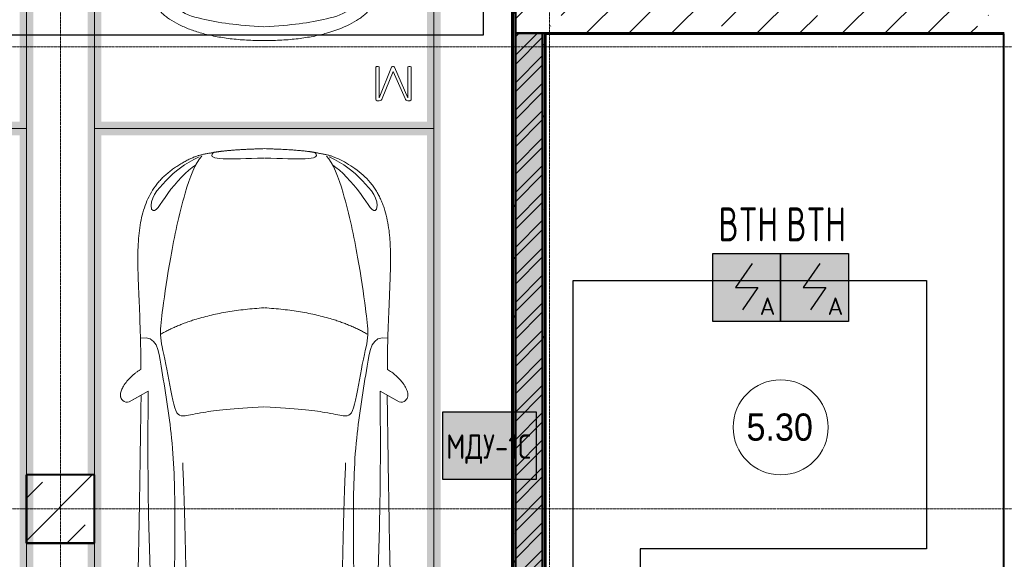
# Model space of a CAD drawing. Header units: millimetres. Extents: x -135639 to 224623, y -383017 to -59102.
# Tile 377 of 494: x 103113 to 110363, y -166892 to -162921. Entities that reach past the tile are written whole.
import ezdxf
from ezdxf.enums import TextEntityAlignment as Align

# ---------------------------------------------------------------- set-up
doc = ezdxf.new("R2010")
doc.units = ezdxf.units.MM
doc.linetypes.add('CONTINOUS', pattern=[0])
doc.linetypes.add('Линия сетки', pattern=[25, 20, -2.5, 0, -2.5])
for name, color, linetype, lineweight in [('#СПС_КЛ_R3', 190, 'Continuous', 30), ('A-000-M_MASS', 7, 'Continuous', 18), ('A-010-A_ROOM', 7, 'Continuous', 20), ('A-200-M_WALL', 7, 'Continuous', 18), ('A-200-M_WALL_EXT', 7, 'Continuous', 18), ('A-200-M_WALL_INT', 7, 'Continuous', 18), ('A-200-M_WALL_PAT', 7, 'Continuous', 40), ('C-953-M_PARKING', 7, 'Continuous', 18), ('S-280-M_COLUMN', 7, 'Continuous', 18), ('Z-030-M_GRID', 7, 'Continuous', 9), ('Арматура воздуховодов', 7, 'Continuous', 18), ('ОС', 5, 'Continuous', 25), ('ПС', 7, 'Continuous', 40), ('СС-011-ПОЖ-СИГНАЛИЗАЦИЯ', 1, 'Continuous', 30)]:
    doc.layers.add(name, color=color, linetype=linetype, lineweight=lineweight)
doc.layers.add('ССПС', color=5, linetype='Continuous')
doc.styles.add('1111', font='isocpeur.ttf')
doc.styles.add('Arial_2', font='arial.ttf', dxfattribs={"width": 0.9, "height": 400})
pattern_1 = [(0, (0, 0), (406.4, 101.6), [33.528, -271.272, 33.528, -271.272, -1625.6]), (0, (0, 0), (406.4, 101.6), [-609.6, 33.528, -576.072, 33.528, -271.272, -711.2]), (0, (0, 0), (406.4, 101.6), [-1524, 33.528, -169.672, 33.528, -474.472]), (120, (152.4, 50.8), (-291.18818, 301.15272), [33.528, -271.272, 33.528, -271.272, -1625.6]), (120, (152.4, 50.8), (-291.18818, 301.15272), [-609.6, 33.528, -576.072, 33.528, -271.272, -711.2]), (120, (152.4, 50.8), (-291.18818, 301.15272), [-1524, 33.528, -169.672, 33.528, -474.472]), (240, (203.2, 254), (-115.21182, -402.75272), [33.528, -271.272, 33.528, -271.272, -1625.6]), (240, (203.2, 254), (-115.21182, -402.75272), [-609.6, 33.528, -576.072, 33.528, -271.272, -711.2]), (240, (203.2, 254), (-115.21182, -402.75272), [-1524, 33.528, -169.672, 33.528, -474.472])]
pattern_2 = [(45, (0, 0), (-314.309, 314.309), []), (45, (314.3, 0), (-314.309, 314.309), [555.625, -111.125, 3.353, -107.772])]

# ---------------------------------------------------------------- blocks, each defined once
blk = doc.blocks.new('A_PAR_Parking - M-2663509-B1_-7_650_')
at = {"layer": 'C-953-M_PARKING', "true_color": 0xf7f9fb}
blk.add_hatch(color=7, dxfattribs=at).paths.add_polyline_path([(-1300, 2650), (-1300, 1350), (-1250, 1350), (-1250, 350), (-1300, 350), (-1300, -2700), (1300, -2700), (1300, 2650), (1200, 2650), (1200, -2600), (-1200, -2600), (-1200, 2650)])
at = {"layer": 'A-000-M_MASS', "color": 253, "true_color": 0xaaaaaa}
for points, knots in [([(0, -2003.8), (-45, -2003.7), (-131.8, -2001.4), (-251.9, -1990.7), (-361.8, -1973.6), (-461.5, -1950.2), (-550.8, -1921), (-629.5, -1886.4), (-686.2, -1853.3), (-726.1, -1824.5), (-753.4, -1801.8), (-773.8, -1781.9), (-788.8, -1765.5), (-799.4, -1753.1), (-809.5, -1740.4), (-818.9, -1727.5), (-827.7, -1714.4), (-836.1, -1701.2), (-843.9, -1687.9), (-851.2, -1674.4), (-857.9, -1660.8), (-864.3, -1647.2), (-870.2, -1633.6), (-875.7, -1619.8), (-880.7, -1606), (-885.4, -1592.2), (-889.8, -1578.4), (-893.7, -1564.6), (-897.4, -1550.8), (-900.7, -1537.2), (-903.9, -1523.6), (-906.6, -1510.1), (-909.2, -1496.6), (-911.6, -1483.4), (-913.8, -1470.2), (-915.7, -1457.2), (-917.5, -1444.4), (-919.2, -1431.8), (-920.9, -1419.4), (-922.8, -1403.2), (-925.1, -1383.5), (-927.6, -1360.8), (-929.8, -1338.8), (-931.7, -1317.6), (-934, -1290), (-936.3, -1256.7), (-938.2, -1217.6), (-939.4, -1178.6), (-940, -1138.8), (-940, -1097.3), (-939.4, -1038.8), (-937.7, -958.2), (-934.4, -846), (-930.5, -714.1), (-926.5, -558.6), (-922.7, -375.9), (-918.9, -163.4), (-914.9, 81.7), (-911.4, 315.4), (-908.5, 521.3), (-906.9, 630.9), (-906.1, 687.4)], [-1, -1, -1, -1, -0.97619, -0.952381, -0.928571, -0.904762, -0.880952, -0.857143, -0.833333, -0.821429, -0.809524, -0.797619, -0.791667, -0.785714, -0.779762, -0.77381, -0.767857, -0.761905, -0.755952, -0.75, -0.744048, -0.738095, -0.732143, -0.72619, -0.720238, -0.714286, -0.708333, -0.702381, -0.696429, -0.690476, -0.684524, -0.678571, -0.672619, -0.666667, -0.660714, -0.654762, -0.64881, -0.642857, -0.636905, -0.630952, -0.619048, -0.607143, -0.595238, -0.583333, -0.571429, -0.547619, -0.52381, -0.5, -0.47619, -0.452381, -0.428571, -0.380952, -0.333333, -0.285714, -0.238095, -0.190476, -0.142857, -0.095238, -0.047619, -0.02381, 0, 0, 0, 0]), ([(906.1, 687.4), (906.9, 630.9), (908.5, 521.3), (910.7, 366.9), (912.8, 221.9), (915.6, 40.8), (918.9, -163.4), (922.7, -375.9), (926.5, -558.6), (929.8, -688.2), (932.5, -780), (934.3, -843.5), (936, -902.1), (937.5, -956.3), (938.7, -1006.6), (939.6, -1053.4), (940, -1097.3), (940, -1138.8), (939.4, -1178.6), (938.2, -1217.6), (936.3, -1256.7), (934, -1290), (931.7, -1317.6), (929.8, -1338.8), (927.6, -1360.8), (925.1, -1383.5), (922.8, -1403.2), (920.9, -1419.4), (919.2, -1431.8), (917.5, -1444.4), (915.7, -1457.2), (913.8, -1470.2), (911.6, -1483.4), (909.2, -1496.6), (906.6, -1510.1), (903.9, -1523.6), (900.7, -1537.2), (897.4, -1550.8), (893.7, -1564.6), (889.8, -1578.4), (885.4, -1592.2), (880.7, -1606), (875.7, -1619.8), (870.2, -1633.6), (864.3, -1647.2), (857.9, -1660.8), (851.2, -1674.4), (843.9, -1687.9), (836.1, -1701.2), (827.7, -1714.4), (818.9, -1727.5), (809.5, -1740.4), (799.4, -1753.1), (788.8, -1765.5), (773.8, -1781.9), (753.4, -1801.8), (726.1, -1824.5), (686.2, -1853.3), (606.8, -1899.6), (494.8, -1942.4), (361.8, -1973.6), (251.9, -1990.7), (131.8, -2001.4), (45, -2003.7), (0, -2003.8)], [-1, -1, -1, -1, -0.97619, -0.952381, -0.928571, -0.904762, -0.857143, -0.809524, -0.761905, -0.714286, -0.690476, -0.666667, -0.642857, -0.619048, -0.595238, -0.571429, -0.547619, -0.52381, -0.5, -0.47619, -0.452381, -0.428571, -0.416667, -0.404762, -0.392857, -0.380952, -0.369048, -0.363095, -0.357143, -0.35119, -0.345238, -0.339286, -0.333333, -0.327381, -0.321429, -0.315476, -0.309524, -0.303571, -0.297619, -0.291667, -0.285714, -0.279762, -0.27381, -0.267857, -0.261905, -0.255952, -0.25, -0.244048, -0.238095, -0.232143, -0.22619, -0.220238, -0.214286, -0.208333, -0.202381, -0.190476, -0.178571, -0.166667, -0.142857, -0.095238, -0.071429, -0.047619, -0.02381, 0, 0, 0, 0]), ([(-643, -1534.6), (-731.6, -1765.4), (-468.2, -1854.8), (-203.3, -1891), (-1.9, -1901.6)], [0, 0, 0, 0, 0.867049, 1.684227, 1.684227, 1.684227, 1.684227]), ([(643, -1534.6), (731.6, -1765.4), (468.2, -1854.8), (203.3, -1891), (1.9, -1901.6)], [0, 0, 0, 0, 0.867049, 1.684227, 1.684227, 1.684227, 1.684227])]:
    blk.add_open_spline(points, degree=3, knots=knots, dxfattribs=at)
at = {"layer": 'C-953-M_PARKING', "color": 253, "true_color": 0xaaaaaa}
for p, q in [((-1250, -2650), (-1250, 2650)), ((1250, 2650), (1250, -2650)), ((822.6, -2197.9), (822.1, -2200.1)), ((822.1, -2200.1), (822.6, -2197.9)), ((822.1, -2200.1), (822.1, -2433.8)), ((824.5, -2196.4), (822.6, -2197.9)), ((822.6, -2197.9), (824.5, -2196.4)), ((828.2, -2195.4), (824.5, -2196.4)), ((833.8, -2195), (828.2, -2195.4)), ((839.8, -2195.4), (833.8, -2195)), ((843.6, -2196.4), (839.8, -2195.4)), ((845.7, -2197.9), (843.6, -2196.4)), ((843.6, -2196.4), (845.7, -2197.9)), ((846.5, -2200.1), (845.7, -2197.9)), ((845.7, -2197.9), (846.5, -2200.1)), ((938, -2198.7), (846.5, -2425.3)), ((846.5, -2425.3), (846.5, -2200.1)), ((869.4, -2430.3), (950, -2231.9)), ((939, -2197.3), (938, -2198.7)), ((938, -2198.7), (939, -2197.3)), ((941, -2196.1), (939, -2197.3)), ((939, -2197.3), (941, -2196.1)), ((944.2, -2195.3), (941, -2196.1)), ((948.9, -2195), (944.2, -2195.3)), ((953.2, -2195.3), (948.9, -2195)), ((950, -2231.9), (1037.2, -2429.5)), ((956.4, -2196.1), (953.2, -2195.3)), ((958.5, -2197.3), (956.4, -2196.1)), ((956.4, -2196.1), (958.5, -2197.3)), ((959.7, -2198.7), (958.5, -2197.3)), ((958.5, -2197.3), (959.7, -2198.7)), ((1058.6, -2425.3), (959.7, -2198.7)), ((1059.2, -2197.9), (1058.6, -2200.1)), ((1058.6, -2200.1), (1059.2, -2197.9)), ((1058.6, -2200.1), (1058.6, -2425.3)), ((1061.1, -2196.4), (1059.2, -2197.9)), ((1059.2, -2197.9), (1061.1, -2196.4)), ((1064.9, -2195.4), (1061.1, -2196.4)), ((1070.4, -2195), (1064.9, -2195.4)), ((1076.3, -2195.4), (1070.4, -2195)), ((1080, -2196.4), (1076.3, -2195.4)), ((1082.1, -2197.9), (1080, -2196.4)), ((1080, -2196.4), (1082.1, -2197.9)), ((1082.7, -2200.1), (1082.1, -2197.9)), ((1082.1, -2197.9), (1082.7, -2200.1)), ((1082.7, -2433.8), (1082.7, -2200.1)), ((822.1, -2433.8), (825.8, -2443.3)), ((825.8, -2443.3), (833.1, -2445.9)), ((833.1, -2445.9), (846, -2445.9)), ((846, -2445.9), (854.6, -2444.9)), ((854.6, -2444.9), (861.1, -2441.8)), ((861.1, -2441.8), (865.9, -2436.9)), ((865.9, -2436.9), (869.4, -2430.3)), ((1037.2, -2429.5), (1041.4, -2437.3)), ((1041.4, -2437.3), (1046.1, -2442.4)), ((1046.1, -2442.4), (1051.3, -2445.1)), ((1051.3, -2445.1), (1057.5, -2445.9)), ((1057.5, -2445.9), (1071.8, -2445.9)), ((1071.8, -2445.9), (1075.5, -2445.3)), ((1075.5, -2445.3), (1079, -2443.3)), ((1079, -2443.3), (1081.6, -2439.5)), ((1081.6, -2439.5), (1082.7, -2433.8)), ((1250, -2650), (-1250, -2650))]:
    blk.add_line(p, q, dxfattribs=at)
blk = doc.blocks.new('A_PAR_Parking - M_Зависимые-2663510-B1_-7_650_')
at = {"layer": 'C-953-M_PARKING', "true_color": 0xf7f9fb}
blk.add_hatch(color=7, dxfattribs=at).paths.add_polyline_path([(-1300, 1921.5), (-1300, -2700), (1300, -2700), (1300, 2650), (1200, 2650), (1200, -2600), (-1200, -2600), (-1200, 2650), (-1300, 2650)])
at = {"layer": 'C-953-M_PARKING', "color": 253, "true_color": 0xaaaaaa}
blk.add_line((1250, 2650), (1250, -2650), dxfattribs=at)
blk = doc.blocks.new('A_PAR_Parking - M_Зависимые-V7-B1_-7_650_')
at = {"layer": 'C-953-M_PARKING', "true_color": 0xf7f9fb}
blk.add_hatch(color=7, dxfattribs=at).paths.add_polyline_path([(1300, -2700), (1300, 2650), (1200, 2650), (1200, -2600), (-1200, -2600), (-1200, 2650), (-1300, 2650), (-1300, 100), (-1250, 100), (-1250, -400), (-1300, -400), (-1300, -2700), (651.2, -2700)])
at = {"layer": 'A-000-M_MASS', "color": 253, "true_color": 0xaaaaaa}
for p, q in [((-853.2, 716.7), (-993.1, 639.1)), ((-906.1, 687.4), (-993.1, 639.1)), ((853.2, 716.7), (993.1, 639.1)), ((993.1, 639.1), (906.1, 687.4))]:
    blk.add_line(p, q, dxfattribs=at)
for centre, start, end in [((-1010.2, 677.7), 223.41837, 293.93047), ((1010.2, 677.7), 246.06953, 316.58163)]:
    blk.add_arc(centre, 42.2, start, end, dxfattribs=at)
for points, knots in [([(-907.6, 876.4), (-907.6, 976), (-911.2, 1161), (-920, 1362), (-926.1, 1508.1), (-930.5, 1645.4), (-930.2, 1768.6), (-921.6, 1880.2), (-910.5, 1957.2), (-893.9, 2030.5), (-870.8, 2100), (-840.5, 2165.3), (-808.7, 2215.9), (-778.9, 2254), (-754.4, 2281.2), (-727.4, 2307.2), (-698.1, 2331.9), (-667.3, 2354.9), (-635.8, 2376.1), (-604.5, 2395.2), (-574, 2412.1), (-545.3, 2426.4), (-519.1, 2437.8), (-499.9, 2445), (-485.2, 2449.7), (-474.3, 2452.8), (-463.2, 2455.6), (-451.9, 2458.1), (-440.1, 2460.6), (-427.5, 2463), (-414, 2465.5), (-401.8, 2467.8), (-391.4, 2469.7), (-383.1, 2471.3), (-375.8, 2472.6), (-369.6, 2473.7), (-363, 2474.8), (-356.1, 2475.9), (-348.8, 2477.1), (-342.9, 2477.9), (-336.8, 2478.8), (-330.4, 2479.7), (-323.7, 2480.6), (-316.6, 2481.5), (-309.1, 2482.4), (-301.4, 2483.3), (-293.2, 2484.2), (-284.6, 2485.1), (-275.5, 2486), (-262.9, 2487.1), (-249.4, 2488.3), (-234.8, 2489.5), (-223.4, 2490.4), (-211.5, 2491.2), (-198.9, 2492.1), (-185.8, 2492.9), (-167.6, 2494), (-148.2, 2495.1), (-127.4, 2496.1), (-105.9, 2497.2), (-77.2, 2498.4), (-39.8, 2499.8), (-13, 2500.7), (0.9, 2501.1)], [-1, -1, -1, -1, -0.913265, -0.826531, -0.783163, -0.739796, -0.653061, -0.612245, -0.571429, -0.530612, -0.489796, -0.44898, -0.408163, -0.387755, -0.367347, -0.346939, -0.326531, -0.306122, -0.285714, -0.265306, -0.244898, -0.22449, -0.204082, -0.183673, -0.173469, -0.163265, -0.153061, -0.142857, -0.132653, -0.122449, -0.112245, -0.102041, -0.096939, -0.091837, -0.086735, -0.084184, -0.081633, -0.076531, -0.07398, -0.071429, -0.068878, -0.066327, -0.063776, -0.061224, -0.058673, -0.056122, -0.053571, -0.05102, -0.048469, -0.045918, -0.040816, -0.038265, -0.035714, -0.033163, -0.030612, -0.028061, -0.02551, -0.020408, -0.017857, -0.015306, -0.010204, -0.005102, 0, 0, 0, 0]), ([(0.9, 2501.1), (21.7, 2500.5), (51.4, 2499.4), (87.7, 2498), (113.2, 2496.8), (137.2, 2495.6), (159.8, 2494.4), (180.9, 2493.2), (200.8, 2491.9), (219.4, 2490.6), (236.6, 2489.3), (252.9, 2488), (267.9, 2486.6), (281.9, 2485.3), (295, 2483.9), (307, 2482.6), (319.6, 2481.1), (329.9, 2479.7), (338.4, 2478.5), (344.6, 2477.7), (350.4, 2476.8), (355.9, 2475.9), (361.2, 2475.1), (366.3, 2474.2), (371.2, 2473.4), (377.4, 2472.3), (384.7, 2471), (393, 2469.4), (403.4, 2467.5), (415.6, 2465.2), (433.6, 2461.8), (453.8, 2457.8), (475.9, 2452.6), (497.6, 2446), (520.6, 2437.4), (555.5, 2422.1), (605.5, 2395.9), (669.1, 2355.3), (729.9, 2307.4), (772.8, 2262.9), (802.5, 2224.9), (822.6, 2195.1), (840.7, 2164.2), (856.7, 2132.1), (870.9, 2098.9), (887.5, 2053.3), (903.9, 1993.8), (915.3, 1931.2), (921.9, 1879.2), (925.6, 1839.1), (928.2, 1798), (929.8, 1755.7), (930.5, 1719.5), (930.6, 1689.9), (930.5, 1667.4), (930.3, 1644.6), (929.9, 1621.4), (929.4, 1597.9), (928.5, 1566.1), (927.2, 1525.5), (924.6, 1458.6), (919.2, 1336.4), (911, 1144.9), (907.6, 970.1), (907.6, 876.4)], [-1, -1, -1, -1, -0.992347, -0.98852, -0.984694, -0.980867, -0.977041, -0.973214, -0.969388, -0.965561, -0.961735, -0.957908, -0.954082, -0.950255, -0.946429, -0.942602, -0.938776, -0.933673, -0.931122, -0.928571, -0.92602, -0.923469, -0.920918, -0.918367, -0.915816, -0.913265, -0.908163, -0.903061, -0.897959, -0.887755, -0.877551, -0.857143, -0.836735, -0.816327, -0.795918, -0.77551, -0.734694, -0.693878, -0.653061, -0.612245, -0.591837, -0.571429, -0.55102, -0.530612, -0.510204, -0.489796, -0.44898, -0.408163, -0.387755, -0.367347, -0.346939, -0.326531, -0.306122, -0.295918, -0.285714, -0.27551, -0.265306, -0.255102, -0.244898, -0.22449, -0.204082, -0.163265, -0.081633, 0, 0, 0, 0]), ([(-479.6, 2441.4), (-586, 2391.8), (-718.7, 2282.7), (-847.3, 2127.6), (-828.4, 2057)], [0, 0, 0, 0, 0.53668, 1.024735, 1.024735, 1.024735, 1.024735]), ([(-459.4, 2446), (-507.5, 2397.9), (-600.9, 2146.6), (-695.8, 1683.9), (-743.6, 1354.1), (-774.1, 1106.3), (-734.1, 996.4), (-659.8, 552.2), (-618, 522.3), (-447.3, 564.9), (-233.6, 590.3), (-1.9, 601.6)], [0, 0, 0, 0, 0.884172, 2.058368, 3.212407, 3.977765, 4.871213, 5.547774, 6.288901, 6.772879, 7.454401, 7.454401, 7.454401, 7.454401]), ([(459.4, 2446), (507.5, 2397.9), (600.9, 2146.6), (695.8, 1683.9), (743.6, 1354.1), (774.1, 1106.3), (734.1, 996.4), (659.8, 552.2), (618, 522.3), (447.3, 564.9), (233.6, 590.3), (1.9, 601.6)], [0, 0, 0, 0, 0.884172, 2.058368, 3.212407, 3.977765, 4.871213, 5.547774, 6.288901, 6.772879, 7.454401, 7.454401, 7.454401, 7.454401]), ([(479.6, 2441.4), (586, 2391.8), (718.7, 2282.7), (847.3, 2127.6), (828.4, 2057)], [0, 0, 0, 0, 0.53668, 1.024735, 1.024735, 1.024735, 1.024735]), ([(-828.4, 2057), (-802.6, 2015.7), (-728.3, 2173.2), (-566.1, 2339.3), (-504.9, 2380.6)], [0, 0, 0, 0, 0.497572, 1.022643, 1.022643, 1.022643, 1.022643]), ([(828.4, 2057), (802.6, 2015.7), (728.3, 2173.2), (566.1, 2339.3), (504.9, 2380.6)], [0, 0, 0, 0, 0.497572, 1.022643, 1.022643, 1.022643, 1.022643]), ([(-908.3, 1105.9), (-792, 1130), (-753.2, 859.4), (-662.6, 332.1), (-655.4, -196.5), (-660.5, -684.2), (-662.6, -1068.4), (-763.9, -1442.7), (-816.5, -1156.9), (-841.5, -605.2), (-856.7, -17.5), (-856.5, 453.9), (-853.2, 716.7)], [0, 0, 0, 0, 1.013953, 2.476159, 4.172855, 5.704608, 7.082231, 8.244161, 9.589947, 11.154659, 12.917121, 14.362976, 14.362976, 14.362976, 14.362976]), ([(908.3, 1105.9), (792, 1130), (753.2, 859.4), (662.6, 332.1), (655.4, -196.5), (660.5, -684.2), (662.6, -1068.4), (763.9, -1442.7), (816.5, -1156.9), (841.5, -605.2), (856.7, -17.5), (856.5, 453.9), (853.2, 716.7)], [0, 0, 0, 0, 1.013953, 2.476159, 4.172855, 5.704608, 7.082231, 8.244161, 9.589947, 11.154659, 12.917121, 14.362976, 14.362976, 14.362976, 14.362976]), ([(-1040.9, 648.7), (-1044.3, 651.7), (-1048.7, 656.6), (-1052.9, 663.7), (-1055.3, 669.5), (-1057.1, 675.4), (-1058, 681.7), (-1058.4, 688.2), (-1057.8, 701.7), (-1052.2, 723.5), (-1035.9, 755.8), (-1011.1, 789.9), (-984.6, 818.2), (-961.5, 838.8), (-943.7, 853.1), (-925.6, 865.8), (-913.6, 873), (-907.6, 876.4)], [-1, -1, -1, -1, -0.941667, -0.9125, -0.883333, -0.854167, -0.825, -0.795833, -0.766667, -0.65, -0.533333, -0.4, -0.266667, -0.2, -0.133333, -0.066667, 0, 0, 0, 0]), ([(907.6, 876.4), (912.9, 873.5), (923.4, 867.2), (944.5, 852.7), (970.5, 831.6), (999.5, 802.9), (1025.9, 770.7), (1043.2, 742.4), (1052.9, 719.4), (1057.4, 702.8), (1058.6, 689.7), (1057.9, 679.9), (1056.4, 672.8), (1054.1, 666.1), (1049.7, 657.8), (1044.8, 652.2), (1040.9, 648.7)], [-1, -1, -1, -1, -0.941667, -0.883333, -0.766667, -0.65, -0.533333, -0.4, -0.333333, -0.266667, -0.2, -0.166667, -0.133333, -0.1, -0.066667, 0, 0, 0, 0]), ([(0, -2003.8), (-45, -2003.7), (-131.8, -2001.4), (-251.9, -1990.7), (-361.8, -1973.6), (-461.5, -1950.2), (-550.8, -1921), (-629.5, -1886.4), (-686.2, -1853.3), (-726.1, -1824.5), (-753.4, -1801.8), (-773.8, -1781.9), (-788.8, -1765.5), (-799.4, -1753.1), (-809.5, -1740.4), (-818.9, -1727.5), (-827.7, -1714.4), (-836.1, -1701.2), (-843.9, -1687.9), (-851.2, -1674.4), (-857.9, -1660.8), (-864.3, -1647.2), (-870.2, -1633.6), (-875.7, -1619.8), (-880.7, -1606), (-885.4, -1592.2), (-889.8, -1578.4), (-893.7, -1564.6), (-897.4, -1550.8), (-900.7, -1537.2), (-903.9, -1523.6), (-906.6, -1510.1), (-909.2, -1496.6), (-911.6, -1483.4), (-913.8, -1470.2), (-915.7, -1457.2), (-917.5, -1444.4), (-919.2, -1431.8), (-920.9, -1419.4), (-922.8, -1403.2), (-925.1, -1383.5), (-927.6, -1360.8), (-929.8, -1338.8), (-931.7, -1317.6), (-934, -1290), (-936.3, -1256.7), (-938.2, -1217.6), (-939.4, -1178.6), (-940, -1138.8), (-940, -1097.3), (-939.4, -1038.8), (-937.7, -958.2), (-934.4, -846), (-930.5, -714.1), (-926.5, -558.6), (-922.7, -375.9), (-918.9, -163.4), (-914.9, 81.7), (-911.4, 315.4), (-908.5, 521.3), (-906.9, 630.9), (-906.1, 687.4)], [-1, -1, -1, -1, -0.97619, -0.952381, -0.928571, -0.904762, -0.880952, -0.857143, -0.833333, -0.821429, -0.809524, -0.797619, -0.791667, -0.785714, -0.779762, -0.77381, -0.767857, -0.761905, -0.755952, -0.75, -0.744048, -0.738095, -0.732143, -0.72619, -0.720238, -0.714286, -0.708333, -0.702381, -0.696429, -0.690476, -0.684524, -0.678571, -0.672619, -0.666667, -0.660714, -0.654762, -0.64881, -0.642857, -0.636905, -0.630952, -0.619048, -0.607143, -0.595238, -0.583333, -0.571429, -0.547619, -0.52381, -0.5, -0.47619, -0.452381, -0.428571, -0.380952, -0.333333, -0.285714, -0.238095, -0.190476, -0.142857, -0.095238, -0.047619, -0.02381, 0, 0, 0, 0]), ([(906.1, 687.4), (906.9, 630.9), (908.5, 521.3), (910.7, 366.9), (912.8, 221.9), (915.6, 40.8), (918.9, -163.4), (922.7, -375.9), (926.5, -558.6), (929.8, -688.2), (932.5, -780), (934.3, -843.5), (936, -902.1), (937.5, -956.3), (938.7, -1006.6), (939.6, -1053.4), (940, -1097.3), (940, -1138.8), (939.4, -1178.6), (938.2, -1217.6), (936.3, -1256.7), (934, -1290), (931.7, -1317.6), (929.8, -1338.8), (927.6, -1360.8), (925.1, -1383.5), (922.8, -1403.2), (920.9, -1419.4), (919.2, -1431.8), (917.5, -1444.4), (915.7, -1457.2), (913.8, -1470.2), (911.6, -1483.4), (909.2, -1496.6), (906.6, -1510.1), (903.9, -1523.6), (900.7, -1537.2), (897.4, -1550.8), (893.7, -1564.6), (889.8, -1578.4), (885.4, -1592.2), (880.7, -1606), (875.7, -1619.8), (870.2, -1633.6), (864.3, -1647.2), (857.9, -1660.8), (851.2, -1674.4), (843.9, -1687.9), (836.1, -1701.2), (827.7, -1714.4), (818.9, -1727.5), (809.5, -1740.4), (799.4, -1753.1), (788.8, -1765.5), (773.8, -1781.9), (753.4, -1801.8), (726.1, -1824.5), (686.2, -1853.3), (606.8, -1899.6), (494.8, -1942.4), (361.8, -1973.6), (251.9, -1990.7), (131.8, -2001.4), (45, -2003.7), (0, -2003.8)], [-1, -1, -1, -1, -0.97619, -0.952381, -0.928571, -0.904762, -0.857143, -0.809524, -0.761905, -0.714286, -0.690476, -0.666667, -0.642857, -0.619048, -0.595238, -0.571429, -0.547619, -0.52381, -0.5, -0.47619, -0.452381, -0.428571, -0.416667, -0.404762, -0.392857, -0.380952, -0.369048, -0.363095, -0.357143, -0.35119, -0.345238, -0.339286, -0.333333, -0.327381, -0.321429, -0.315476, -0.309524, -0.303571, -0.297619, -0.291667, -0.285714, -0.279762, -0.27381, -0.267857, -0.261905, -0.255952, -0.25, -0.244048, -0.238095, -0.232143, -0.22619, -0.220238, -0.214286, -0.208333, -0.202381, -0.190476, -0.178571, -0.166667, -0.142857, -0.095238, -0.071429, -0.047619, -0.02381, 0, 0, 0, 0])]:
    blk.add_open_spline(points, degree=3, knots=knots, dxfattribs=at)
for points, degree in [([(-376.2, 2469.9), (-425, 2411.7), (-256.6, 2425), (-1.9, 2431.6)], 3), ([(376.2, 2469.9), (425, 2411.7), (256.6, 2425), (1.9, 2431.6)], 3), ([(-1.9, 1329.8), (-478.1, 1299.2), (-761.9, 1135.3)], 2), ([(1.9, 1329.8), (478.1, 1299.2), (761.9, 1135.3)], 2), ([(-599.3, 190.1), (-592, 24.4), (-575.2, -588.2), (-560, -1389.4)], 3), ([(599.3, 190.1), (592, 24.4), (575.2, -588.2), (560, -1389.4)], 3)]:
    blk.add_open_spline(points, degree=degree, dxfattribs=at)
at = {"layer": 'C-953-M_PARKING', "color": 253, "true_color": 0xaaaaaa}
for p, q in [((-1250, -2650), (-1250, 2650)), ((1250, 2650), (1250, -2650))]:
    blk.add_line(p, q, dxfattribs=at)
blk = doc.blocks.new('135_SLK_GD_AR_rvt-1-B1_-7_650_')
at = {"layer": 'A-200-M_WALL_PAT', "lineweight": 9, "true_color": 0xaaaaaa}
h = blk.add_hatch(dxfattribs=at)
h.set_pattern_fill('FP_11', color=253, style=0, pattern_type=2)
h.set_pattern_definition(pattern_1)
h.paths.add_polyline_path([(114880, 23850), (114900, 23850), (114900, 32900), (114880, 32900), (114880, 24434.9)])
h = blk.add_hatch(dxfattribs=at)
h.set_pattern_fill('FP_1', color=253, style=0, pattern_type=2)
h.set_pattern_definition([(50, (0, 0), (218.62117, -19.1268), [22.86, -251.46]), (355, (0, 0), (-42.29187, 229.2684), [18.288, -201.168]), (100.451, (18.22, -1.6), (176.33107, 210.13963), [19.428, -213.708]), (46.184, (0, 60.96), (325.29495, -50.45164), [34.29, -377.19]), (96.636, (27.1, 56.76), (284.883, 296.91266), [29.142, -320.562]), (351.184, (0, 60.96), (284.8858, 296.9107), [27.432, -301.752]), (21, (30.48, 45.72), (181.93753, -122.71832), [22.86, -251.46]), (326, (30.48, 45.72), (74.16223, 221.0262), [18.288, -201.168]), (71.451, (45.64, 35.5), (256.10035, 98.30526), [19.428, -213.708]), (37.5, (0, 0), (3.70639, 101.465895), [3.353, -195.377, 3.353, -200.863, -201.93]), (37.5, (0, 0), (3.70639, 101.465895), [-402.946, 3.353, -198.577]), (7.5, (0, 0), (80.18358, 120.21653), [3.353, -113.081, 3.353, -190.805, -76.962]), (7.5, (0, 0), (80.18358, 120.21653), [-310.591, 3.353, -73.609]), (327.5, (-67.97, 0), (162.708646, -6.87497), [3.353, -72.847, 3.353, -234.391, -315.468]), (327.5, (-67.97, 0), (162.708646, -6.87497), [-313.944, 3.353, -312.115]), (317.5, (-98.45, 0), (177.75468, 30.51183), [3.353, -95.707, 3.353, -154.534, -224.028]), (317.5, (-98.45, 0), (177.75468, 30.51183), [-256.946, 3.353, -220.675])])
h.paths.add_polyline_path([(114900, 25050), (115100, 25050), (115100, 29800), (114900, 29800), (114900, 27096.2)])
h = blk.add_hatch(dxfattribs=at)
h.set_pattern_fill('FP_2', color=253, style=0, pattern_type=2)
h.set_pattern_definition([(45, (0, 0), (-101.02788, 101.02788), []), (45, (67.35, 0), (-101.02788, 101.02788), [])])
h.paths.add_polyline_path([(114900, 25050), (115100, 25050), (115100, 29800), (114900, 29800), (114900, 27096.2)])
h = blk.add_hatch(dxfattribs=at)
h.set_pattern_fill('FP_11', color=253, style=0, pattern_type=2)
h.set_pattern_definition(pattern_1)
h.paths.add_polyline_path([(115120, 25050), (115120, 29800), (115100, 29800), (115100, 25050)])
at = {"layer": 'A-200-M_WALL', "color": 253, "lineweight": 40, "true_color": 0xaaaaaa}
for p, q in [((114880, 32900), (114880, 23850)), ((115100, 29800), (115100, 29795)), ((115120, 29795), (115120, 29800)), ((115100, 25050), (115100, 29795)), ((115100, 29795), (115100, 25050)), ((115120, 25050), (115120, 29795))]:
    blk.add_line(p, q, dxfattribs=at)
at = {"layer": 'A-200-M_WALL_INT', "color": 253, "lineweight": 40, "true_color": 0xaaaaaa}
for p, q in [((114875, 32900), (114875, 23850)), ((114900, 23850), (114900, 30100)), ((114900, 29800), (114900, 25050)), ((115100, 29800), (114900, 29800)), ((115100, 29795), (115100, 29800)), ((115120, 29800), (115100, 29800)), ((118495, 29800), (115120, 29800)), ((118500, 29800), (118495, 29800)), ((115125, 29795), (118495, 29795)), ((115125, 25050), (115125, 29795)), ((118495, 29795), (118495, 24075)), ((111802, 26552), (111298, 26552)), ((111298, 26552), (111298, 26550)), ((111298, 26550), (111298, 26050)), ((111802, 26550), (111802, 26552)), ((111802, 26048), (111802, 26550)), ((111298, 26050), (111298, 26048)), ((111298, 26048), (111800, 26048)), ((111800, 26048), (111802, 26048))]:
    blk.add_line(p, q, dxfattribs=at)
at = {"layer": 'C-953-M_PARKING', "color": 253, "lineweight": 18, "true_color": 0xaaaaaa}
for name, p in [('A_PAR_Parking - M-2663509-B1_-7_650_', (110050, 31750)), ('A_PAR_Parking - M-2663509-B1_-7_650_', (113050, 31750)), ('A_PAR_Parking - M_Зависимые-2663510-B1_-7_650_', (110050, 26450)), ('A_PAR_Parking - M_Зависимые-V7-B1_-7_650_', (113050, 26450))]:
    blk.add_blockref(name, p, dxfattribs=at)
blk = doc.blocks.new('Бетон-Прямоугольная-Колонна - CLM_Подземные этажи_В50-500х500-1217464-B1_-7_650_')
at = {"layer": 'S-280-M_COLUMN', "lineweight": 9, "true_color": 0xaaaaaa}
h = blk.add_hatch(dxfattribs=at)
h.set_pattern_fill('FP_236', color=253, style=0, pattern_type=2)
h.set_pattern_definition([(45, (-111550, -26300), (-314.309, 314.309), []), (45, (-111235.7, -26300), (-314.309, 314.309), [555.625, -111.125, 3.353, -107.772])])
h.paths.add_polyline_path([(250, -250), (250, 250), (-250, 250), (-250, -250)])
at = {"layer": 'S-280-M_COLUMN', "color": 253, "lineweight": 40, "true_color": 0xaaaaaa}
for p, q in [((250, 250), (-250, 250)), ((-250, 250), (-250, -250)), ((250, -250), (250, 250)), ((-250, -250), (250, -250))]:
    blk.add_line(p, q, dxfattribs=at)
blk = doc.blocks.new('135_SLK_K4_KR_rvt-1-B1_-7_650_')
at = {"layer": 'A-200-M_WALL_PAT', "lineweight": 9, "true_color": 0xaaaaaa}
h = blk.add_hatch(dxfattribs=at)
h.set_pattern_fill('FP_20', color=253, style=0, pattern_type=2)
h.set_pattern_definition(pattern_2)
h.paths.add_polyline_path([(114900, 29800), (115200, 29800), (115200, 30100), (114900, 30100)])
h.paths.add_polyline_path([(114900, 31000), (115200, 31000), (115200, 32400), (114900, 32400), (114900, 31088)])
h = blk.add_hatch(dxfattribs=at)
h.set_pattern_fill('FP_20', color=253, style=0, pattern_type=2)
h.set_pattern_definition(pattern_2)
h.paths.add_polyline_path([(115200, 29800), (118500, 29800), (118500, 30100), (115200, 30100)])
at = {"layer": 'A-200-M_WALL_EXT', "color": 253, "lineweight": 40, "true_color": 0xaaaaaa}
for p, q in [((114900, 30100), (114900, 29800)), ((114900, 29800), (115200, 29800)), ((115200, 29800), (118500, 29800))]:
    blk.add_line(p, q, dxfattribs=at)
at = {"layer": 'S-280-M_COLUMN', "color": 253, "lineweight": 18, "true_color": 0xaaaaaa}
blk.add_blockref('Бетон-Прямоугольная-Колонна - CLM_Подземные этажи_В50-500х500-1217464-B1_-7_650_', (111550, 26300), dxfattribs=at)
blk = doc.blocks.new('050_Марка_Помещение - Номер-620969-B1_-7_650_')
at = {"layer": 'A-010-A_ROOM', "color": 253, "true_color": 0xaaaaaa}
blk.add_circle((0, 0), 3.5, dxfattribs=at)
blk = doc.blocks.new('-1 эт')
at = {"layer": 'Z-030-M_GRID', "color": 253, "linetype": 'Линия сетки', "true_color": 0xaaaaaa}
for p, q in [((111550, -19694.3), (111550, 133719.9)), ((115150, -19694.1), (115150, 133719.9)), ((155949.6, 29700), (-3680.1, 29700)), ((155949.8, 26300), (-3679.9, 26300))]:
    blk.add_line(p, q, dxfattribs=at)
at = {"lineweight": 5}
for name in ['135_SLK_GD_AR_rvt-1-B1_-7_650_', '135_SLK_K4_KR_rvt-1-B1_-7_650_']:
    blk.add_blockref(name, (0, 0), dxfattribs=at)
at = {"layer": 'A-010-A_ROOM', "color": 253, "true_color": 0xaaaaaa, "xscale": 99.99999999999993, "yscale": 99.99999999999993, "zscale": 99.99999999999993}
blk.add_blockref('050_Марка_Помещение - Номер-620969-B1_-7_650_', (116853.3, 26900.5), dxfattribs=at)
at = {"layer": 'A-010-A_ROOM', "color": 253, "lineweight": 9, "true_color": 0xaaaaaa, "insert": (116601.5, 27002.2), "char_height": 200, "width": 606.076, "attachment_point": 1, "style": 'Arial_2'}
blk.add_mtext('5.30', dxfattribs=at)
blk = doc.blocks.new('*U4706')
at = {"lineweight": 35, "true_color": 0xffffff}
h = blk.add_hatch(color=7, dxfattribs=at)
h.dxf.hatch_style = 1
h.paths.add_polyline_path([(0, 499.6), (0, 0), (499.6, 0), (499.6, 499.6)])
at = {"color": 1, "linetype": 'ByBlock', "lineweight": -2}
for p, q in [((289.5, 426.3), (166.9, 249.8)), ((166.9, 249.8), (332.7, 249.8)), ((332.7, 249.8), (219.3, 86.3))]:
    blk.add_line(p, q, dxfattribs=at)
at = {"color": 1, "linetype": 'ByBlock', "lineweight": -2, "ltscale": 0.1}
blk.add_lwpolyline([(0, 499.6), (499.6, 499.6), (499.6, 0), (0, 0)], close=True, dxfattribs=at)
at = {"color": 1, "linetype": 'ByBlock', "lineweight": -2, "ltscale": 1000, "style": '1111'}
blk.add_text('A', height=128.1, dxfattribs=at).set_placement((403.4, 49.2), align=Align.CENTER)
at = {"color": 0, "linetype": 'ByBlock', "lineweight": -2, "style": '1111'}
blk.add_attdef('INDEX', (-63.3, -234.7), '', height=125, dxfattribs=at)
at = {"color": 0, "linetype": 'ByBlock', "lineweight": -2, "style": '1111', "flags": 1}
for tag, p in [('NAME_DEVICE', (-64.1, -421.2)), ('NUM_POM', (-81.6, -847))]:
    blk.add_attdef(tag, p, '', height=125, dxfattribs=at)
at = {"color": 0, "linetype": 'ByBlock', "lineweight": -2, "style": '1111', "width": 0.7}
blk.add_attdef('NUM_DEVICE', (-64.1, -629.5), '', height=125, dxfattribs=at)
blk = doc.blocks.new('ger')
at = {"lineweight": 40, "ltscale": 2, "true_color": 0xffffff}
h = blk.add_hatch(color=7, dxfattribs=at)
h.dxf.hatch_style = 1
h.paths.add_polyline_path([(491036.1, -67335.5), (491036.1, -66842.7), (490344.7, -66842.7), (490344.7, -67335.5)])
at = {"layer": 'ОС', "color": 1, "lineweight": 30}
blk.add_lwpolyline([(491036.1, -66842.7), (490344.7, -66842.7), (490344.7, -67335.5), (491036.1, -67335.5)], close=True, dxfattribs=at)
at = {"layer": 'ССПС', "color": 1, "lineweight": -2, "ltscale": 1000, "style": '1111', "width": 0.8}
blk.add_text('МДУ-1С', height=180, dxfattribs=at).set_placement((490370.6, -67185.8))

msp = doc.modelspace()

# ---------------------------------------------------------------- linework, layer by layer
at = {"layer": '#СПС_КЛ_R3', "lineweight": 30}
msp.add_lwpolyline([(63531.5, -142519.4), (68464.5, -142519.4), (68464.5, -163725.8), (83161.3, -163725.8), (83161.3, -166819.4), (84105.6, -166819.4), (84105.6, -163034), (106528.1, -163034), (106528.1, -155092.1), (118370.2, -155092.1), (118370.2, -109683.1), (77625.1, -109683.1), (77625.1, -114994.9), (73186.1, -114994.9), (73186.1, -126642.2), (82527.9, -126642.2), (82527.9, -153503.4), (72464.9, -153503.4), (69419.4, -153503.4), (68464.5, -152248.5)], dxfattribs=at)
at = {"layer": 'СС-011-ПОЖ-СИГНАЛИЗАЦИЯ', "lineweight": 30}
msp.add_lwpolyline([(96992.5, -169312.5), (107187.8, -169312.5), (107187.8, -164840.9), (109789.5, -164840.9), (109789.5, -166816.1), (107682.5, -166816.1), (107682.5, -169850.2), (116985.8, -169850.2), (116985.8, -168549.5), (123796.2, -168549.5), (123796.2, -173074.7), (120905.9, -173074.7), (120905.9, -174230.8), (127001.2, -174230.8), (127001.2, -176136.8), (122302.2, -176136.8), (122302.2, -178814), (124289.2, -178814), (124289.2, -181835.9)], dxfattribs=at)

# ---------------------------------------------------------------- block references
msp.add_blockref('-1 эт', (-8136.8, -192821.5))
at = {"layer": 'Арматура воздуховодов', "lineweight": 30}
msp.add_blockref('ger', (-384117.2, -98967.3), dxfattribs=at)
at = {"layer": 'ПС', "color": 7, "linetype": 'CONTINOUS', "lineweight": 30, "ltscale": 100}
ref = msp.add_blockref('*U4706', (108216.1, -165142.9), dxfattribs=dict(at, xscale=1.000736, yscale=1.000736, zscale=1.000736))
ref.add_attrib('NUM_DEVICE', 'BTH', dxfattribs={"layer": '0', "color": 0, "linetype": 'ByBlock', "lineweight": -2, "ltscale": 100, "height": 250.18, "style": '1111', "width": 0.7}).set_placement((108477.8, -164552.3), align=Align.CENTER)
ref = msp.add_blockref('*U4706', (108716, -165142.9), dxfattribs=dict(at, xscale=1.000736, yscale=1.000736, zscale=1.000736))
ref.add_attrib('NUM_DEVICE', 'BTH', dxfattribs={"layer": '0', "color": 0, "linetype": 'ByBlock', "lineweight": -2, "ltscale": 100, "height": 250.18, "style": '1111', "width": 0.7}).set_placement((108977.8, -164552.3), align=Align.CENTER)

doc.saveas('drawing.dxf')
